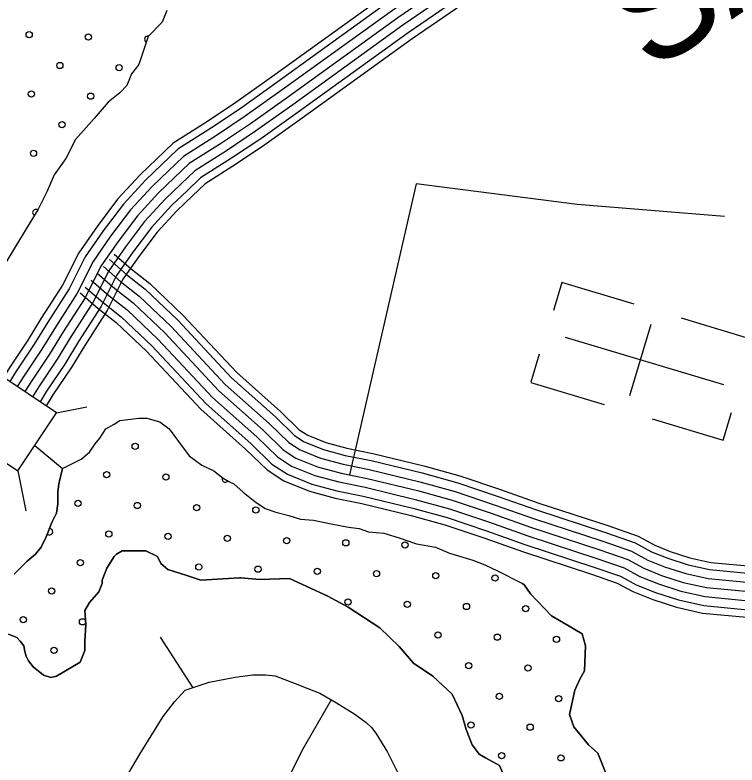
# Model space of a CAD drawing. Extents: x 1788175 to 1969470, y 584502 to 738744.
# Drawn here: x 1799805 to 1802262, y 695279 to 697831 of the extents above; entities that cross this region are included whole.
import ezdxf

# ---------------------------------------------------------------- set-up
doc = ezdxf.new("R2010")
doc.units = 0
for name, color, linetype in [('DESIGN - ROW - Right-of-Way and Easement Labels', 7, 'Continuous'), ('DESIGN - SCRATCH - User 1', 7, 'Continuous'), ('DESIGN - TRAFFIC CONTROL PERMANENT - Pavement Marking Text', 7, 'Continuous'), ('DESIGN - TRANSPORTATION - Edge of Traveled Way', 7, 'Continuous'), ('DESIGN - UTILITIES - Cable (Underground) with Text', 7, 'Continuous'), ('SURVEY - CONTOURS - Index with Text', 7, 'Continuous'), ('SURVEY - CONTOURS - Intermediate with optional Text', 7, 'Continuous'), ('SURVEY - DRAINAGE - Storm Sewer', 7, 'Continuous'), ('SURVEY - TRANSPORTATION - Roads', 7, 'Continuous')]:
    doc.layers.add(name, color=color, linetype=linetype)

msp = doc.modelspace()

# ---------------------------------------------------------------- linework, layer by layer
at = {"layer": 'DESIGN - SCRATCH - User 1'}
for points in [[(1800322, 697846.2), (1800306, 697806.3), (1800258.1, 697758.4), (1800242.1, 697710.5), (1800226.2, 697662.6), (1800202.2, 697630.7), (1800186.3, 697590.8), (1800162.3, 697566.8), (1800122.4, 697534.9), (1800074.5, 697479), (1800010.7, 697407.2), (1799978.7, 697343.3), (1799938.8, 697287.4), (1799914.9, 697231.6), (1799882.9, 697167.7), (1799843, 697103.8), (1799707.3, 696880.3), (1799651.4, 696792.5), (1799627.5, 696760.6), (1799587.6, 696736.6), (1799515.7, 696656.8), (1799483.8, 696624.9), (1799443.9, 696616.9), (1799350.5, 696584.3)], [(1799966.8, 696287.6), (1799998.7, 696303.6), (1800030.6, 696319.6), (1800058.6, 696343.5), (1800078.5, 696371.5), (1800094.5, 696391.4), (1800114.4, 696423.3), (1800142.4, 696439.3), (1800162.3, 696451.3), (1800226.2, 696459.3), (1800254.1, 696459.3), (1800298, 696447.3), (1800330, 696423.3), (1800361.9, 696379.4), (1800397.8, 696331.5), (1800441.7, 696299.6), (1800481.6, 696279.7), (1800513.6, 696255.7), (1800533.5, 696243.7), (1800549.5, 696235.7), (1800581.4, 696207.8), (1800621.3, 696175.9), (1800657.2, 696151.9), (1800693.2, 696140), (1800737.1, 696128), (1800777, 696116), (1800820.9, 696112), (1800880.7, 696100), (1800940.6, 696088.1), (1800976.5, 696084.1), (1801008.5, 696072.1), (1801060.4, 696068.1), (1801112.2, 696052.2), (1801172.1, 696032.2), (1801236, 696020.2), (1801283.9, 696000.3), (1801363.7, 695976.3), (1801403.6, 695960.4), (1801447.5, 695940.4), (1801532.2, 695896.2)], [(1799803.1, 695928.4), (1799847, 695972.3), (1799875, 695996.3), (1799894.9, 696020.2), (1799910.9, 696056.1), (1799930.8, 696104), (1799946.8, 696136), (1799950.8, 696167.9), (1799950.8, 696207.8), (1799954.8, 696235.7), (1799966.8, 696287.6)], [(1800569.4, 695916.3), (1800437.7, 695908.5), (1800389.8, 695924.4), (1800326, 695944.4), (1800302, 695964.3), (1800290, 695988.3), (1800250.1, 696008.2), (1800202.2, 696008.2), (1800170.3, 696008.2), (1800150.3, 695996.3), (1800142.4, 695988.3), (1800118.4, 695948.4), (1800102.5, 695908.5), (1800102.5, 695896.5), (1800090.5, 695868.6), (1800058.6, 695832.6), (1800042.6, 695804.7), (1800046.6, 695756.8), (1800042.6, 695700.9), (1800042.6, 695669), (1800026.6, 695629.1), (1799946.8, 695581.2), (1799926.8, 695577.2), (1799902.9, 695585.2), (1799867, 695613.1), (1799851, 695633.1), (1799843, 695649), (1799839, 695665), (1799835, 695685), (1799823.1, 695700.9), (1799811.1, 695712.9), (1799783.2, 695724.9)], [(1801558, 695091.9), (1801528.1, 695131.9), (1801484.2, 695205.9), (1801454.3, 695277.9), (1801406.4, 695303.9), (1801384.4, 695315.9), (1801360.5, 695347.9), (1801340.6, 695399.9), (1801326.7, 695447.8), (1801292.8, 695519.8), (1801226.9, 695581.8), (1801161, 695625.9), (1801113.1, 695681.9), (1801047.3, 695745.9), (1800939.4, 695815.9), (1800869.5, 695854), (1800739.7, 695914.1), (1800637.7, 695910.2), (1800573.7, 695916.3), (1800569.4, 695916.3)], [(1801532.2, 695896.2), (1801539.3, 695891.2), (1801559.2, 695861.2), (1801631.1, 695787.2), (1801685, 695755.1), (1801734.9, 695725.1), (1801746.9, 695685.1), (1801742.7, 695599.2), (1801728.7, 695573.3), (1801710.6, 695533.3), (1801692.5, 695451.4), (1801706.4, 695409.4), (1801756.3, 695347.4), (1801788.2, 695319.4), (1801818.1, 695245.5)]]:
    msp.add_lwpolyline(points, dxfattribs=at)
at = {"layer": 'DESIGN - TRAFFIC CONTROL PERMANENT - Pavement Marking Text'}
for centre in [(1799853.6, 697763.9), (1800055.2, 697756.5), (1799958.1, 697659.4), (1800159.7, 697651.9), (1799861, 697562.3), (1800062.6, 697554.9), (1799965.6, 697457.8), (1799868.5, 697360.7), (1800214.3, 696363.7), (1800117.2, 696266.7), (1800318.8, 696259.2), (1800020.1, 696169.6), (1800221.7, 696162.1), (1800423.3, 696154.7), (1800624.9, 696147.2), (1800124.7, 696065), (1800326.3, 696057.6), (1800527.9, 696050.1), (1800729.5, 696042.6), (1800931.1, 696035.2), (1801132.7, 696027.7), (1800027.6, 695968), (1800430.8, 695953), (1800632.4, 695945.6), (1800834, 695938.1), (1801035.6, 695930.6), (1801237.2, 695923.2), (1801438.9, 695915.7), (1799930.5, 695870.9), (1800938.6, 695833.6), (1801140.2, 695826.1), (1801341.8, 695818.6), (1801543.4, 695811.2), (1799833.4, 695773.8), (1800035, 695766.4), (1801244.7, 695721.6), (1801446.3, 695714.1), (1801647.9, 695706.6), (1799938, 695669.3), (1801349.2, 695617), (1801550.9, 695609.6), (1801453.8, 695512.5), (1801655.4, 695505), (1801356.7, 695415.4), (1801558.3, 695407.9), (1801461.3, 695310.9), (1801662.9, 695303.4)]:
    msp.add_circle(centre, 10.6, dxfattribs=at)
for centre, start, end in [((1800256.8, 697749), 77.6947, 242.2535), ((1799876, 697159.1), 50.578, 245.4152), ((1800520.4, 696251.7), 148.1824, 328.3914), ((1799923, 696072.5), 219.5462, 95.2239), ((1801752.5, 695602.1), 152.6408, 198.5605)]:
    msp.add_arc(centre, 10.6, start, end, dxfattribs=at)
at = {"layer": 'DESIGN - TRANSPORTATION - Edge of Traveled Way'}
for points in [[(1800322, 697846.2), (1800306, 697806.3), (1800258.1, 697758.4), (1800242.1, 697710.5), (1800226.2, 697662.6), (1800202.2, 697630.7), (1800186.3, 697590.8), (1800162.3, 697566.8), (1800122.4, 697534.9), (1800074.5, 697479), (1800010.7, 697407.2), (1799978.7, 697343.3), (1799938.8, 697287.4), (1799914.9, 697231.6), (1799882.9, 697167.7), (1799843, 697103.8), (1799707.3, 696880.3), (1799651.4, 696792.5), (1799627.5, 696760.6), (1799587.6, 696736.6), (1799515.7, 696656.8), (1799483.8, 696624.9), (1799443.9, 696616.9), (1799350.5, 696584.3)], [(1799966.8, 696287.6), (1799998.7, 696303.6), (1800030.6, 696319.6), (1800058.6, 696343.5), (1800078.5, 696371.5), (1800094.5, 696391.4), (1800114.4, 696423.3), (1800142.4, 696439.3), (1800162.3, 696451.3), (1800226.2, 696459.3), (1800254.1, 696459.3), (1800298, 696447.3), (1800330, 696423.3), (1800361.9, 696379.4), (1800397.8, 696331.5), (1800441.7, 696299.6), (1800481.6, 696279.7), (1800513.6, 696255.7), (1800533.5, 696243.7), (1800549.5, 696235.7), (1800581.4, 696207.8), (1800621.3, 696175.9), (1800657.2, 696151.9), (1800693.2, 696140), (1800737.1, 696128), (1800777, 696116), (1800820.9, 696112), (1800880.7, 696100), (1800940.6, 696088.1), (1800976.5, 696084.1), (1801008.5, 696072.1), (1801060.4, 696068.1), (1801112.2, 696052.2), (1801172.1, 696032.2), (1801236, 696020.2), (1801283.9, 696000.3), (1801363.7, 695976.3), (1801403.6, 695960.4), (1801447.5, 695940.4), (1801532.2, 695896.2)], [(1799872.7, 696366.6), (1799966.8, 696287.6)], [(1799966.8, 696287.6), (1799954.8, 696235.7), (1799950.8, 696207.8), (1799950.8, 696167.9), (1799946.8, 696136), (1799930.8, 696104), (1799910.9, 696056.1), (1799894.9, 696020.2), (1799875, 695996.3), (1799847, 695972.3), (1799803.1, 695928.4)], [(1799783.2, 695724.9), (1799811.1, 695712.9), (1799823.1, 695700.9), (1799835, 695685), (1799839, 695665), (1799843, 695649), (1799851, 695633.1), (1799867, 695613.1), (1799902.9, 695585.2), (1799926.8, 695577.2), (1799946.8, 695581.2), (1800026.6, 695629.1), (1800042.6, 695669), (1800042.6, 695700.9), (1800046.6, 695756.8), (1800042.6, 695804.7), (1800058.6, 695832.6), (1800090.5, 695868.6), (1800102.5, 695896.5), (1800102.5, 695908.5), (1800118.4, 695948.4), (1800142.4, 695988.3), (1800150.3, 695996.3), (1800170.3, 696008.2), (1800202.2, 696008.2), (1800250.1, 696008.2), (1800290, 695988.3), (1800302, 695964.3), (1800326, 695944.4), (1800389.8, 695924.4), (1800437.7, 695908.5), (1800569.4, 695916.3)], [(1800569.4, 695916.3), (1800573.7, 695916.3), (1800637.7, 695910.2), (1800739.7, 695914.1), (1800869.5, 695854), (1800939.4, 695815.9), (1801047.3, 695745.9), (1801113.1, 695681.9), (1801161, 695625.9), (1801226.9, 695581.8), (1801292.8, 695519.8), (1801326.7, 695447.8), (1801340.6, 695399.9), (1801360.5, 695347.9), (1801384.4, 695315.9), (1801406.4, 695303.9), (1801454.3, 695277.9), (1801484.2, 695205.9), (1801528.1, 695131.9), (1801558, 695091.9)], [(1801818.1, 695245.5), (1801788.2, 695319.4), (1801756.3, 695347.4), (1801706.4, 695409.4), (1801692.5, 695451.4), (1801710.6, 695533.3), (1801728.7, 695573.3), (1801742.7, 695599.2), (1801746.9, 695685.1), (1801734.9, 695725.1), (1801685, 695755.1), (1801631.1, 695787.2), (1801559.2, 695861.2), (1801539.3, 695891.2), (1801532.2, 695896.2)]]:
    msp.add_lwpolyline(points, dxfattribs=at)
at = {"layer": 'DESIGN - UTILITIES - Cable (Underground) with Text'}
for p, q in [((1801666.5, 696921.4), (1801637.8, 696825.9)), ((1801912.4, 696847.6), (1801666.5, 696921.3)), ((1802320.9, 696725), (1802073.7, 696799.2)), ((1801969.3, 696778.3), (1801896.4, 696535.3)), ((1801589, 696676.7), (1801560.5, 696581.8)), ((1801560.3, 696581.2), (1801810.1, 696506.3)), ((1802214.7, 696385), (1802243, 696479.1)), ((1801973.9, 696457.2), (1802214.7, 696384.9))]:
    msp.add_line(p, q, dxfattribs=at)
msp.add_lwpolyline([(1801676.9, 696735.1), (1802216.1, 696573.4)], dxfattribs=at)
at = {"layer": 'SURVEY - CONTOURS - Index with Text'}
for points in [[(1801600.9, 698266), (1801057, 697893.1), (1800681.5, 697622.3), (1800556.6, 697533.4), (1800460.5, 697469), (1800344, 697395.1), (1800287.5, 697341.2), (1800231.6, 697287.5), (1800154.6, 697204.5), (1800084.8, 697111.8), (1800022.1, 697021.5), (1799967.2, 696912.2), (1799895, 696799.4), (1799849.4, 696724.5), (1799787.4, 696633), (1799765.9, 696598.1)], [(1801615.4, 698244.8), (1801071.8, 697872.1), (1800696.5, 697601.4), (1800571.2, 697512.3), (1800474.5, 697447.4), (1800359.9, 697374.8), (1800305.3, 697322.6), (1800249.9, 697269.5), (1800174.4, 697188), (1800105.6, 697096.7), (1800044.3, 697008.3), (1799989.6, 696899.5), (1799916.8, 696785.8), (1799871, 696710.6), (1799809, 696619), (1799787.3, 696583.9)], [(1801633, 698219.3), (1801089.7, 697846.7), (1800714.5, 697576.2), (1800588.8, 697486.8), (1800491.4, 697421.4), (1800379.1, 697350.2), (1800326.8, 697300.2), (1800272, 697247.7), (1800198.2, 697168.1), (1800130.7, 697078.5), (1800071, 696992.4), (1800016.6, 696884.1), (1799943.1, 696769.4), (1799897.1, 696693.9), (1799835.1, 696602.2), (1799813.1, 696566.7)], [(1801650.5, 698193.7), (1801107.5, 697821.4), (1800732.6, 697551), (1800606.5, 697461.3), (1800508.4, 697395.5), (1800398.3, 697325.7), (1800348.2, 697277.8), (1800294.1, 697226), (1800222, 697148.2), (1800155.9, 697060.4), (1800097.7, 696976.5), (1800043.6, 696868.7), (1799969.4, 696753), (1799923.2, 696677.1), (1799861.1, 696585.3), (1799838.9, 696549.5)], [(1801650.5, 698193.7), (1801107.5, 697821.4), (1800732.6, 697551), (1800606.5, 697461.3), (1800508.4, 697395.5), (1800398.3, 697325.7), (1800348.2, 697277.8), (1800294.1, 697226), (1800222, 697148.2), (1800155.9, 697060.4), (1800097.7, 696976.5), (1800043.6, 696868.7), (1799969.4, 696753), (1799923.2, 696677.1), (1799861.1, 696585.3), (1799838.9, 696549.5)], [(1801668, 698168.1), (1801125.3, 697796), (1800750.6, 697525.8), (1800624.1, 697435.8), (1800525.3, 697369.5), (1800417.5, 697301.2), (1800369.7, 697255.4), (1800316.3, 697204.2), (1800245.8, 697128.2), (1800181, 697042.2), (1800124.5, 696960.7), (1800070.5, 696853.4), (1799995.7, 696736.6), (1799949.3, 696660.4), (1799887.1, 696568.5), (1799864.7, 696532.3)], [(1801685.6, 698142.6), (1801143.2, 697770.6), (1800768.7, 697500.6), (1800641.7, 697410.2), (1800542.2, 697343.5), (1800436.7, 697276.6), (1800391.1, 697233.1), (1800338.4, 697182.5), (1800269.6, 697108.3), (1800206.1, 697024), (1800151.2, 696944.8), (1800097.5, 696838), (1800022, 696720.1), (1799975.4, 696643.6), (1799913.1, 696551.6), (1799890.5, 696515)], [(1801699.5, 698122.2), (1801157.4, 697750.4), (1800783.1, 697480.5), (1800655.7, 697389.9), (1800555.7, 697322.8), (1800452, 697257.1), (1800408.2, 697215.2), (1800356, 697165.2), (1800288.6, 697092.5), (1800226.2, 697009.5), (1800172.5, 696932.1), (1800119, 696825.8), (1800042.9, 696707.1), (1799996.2, 696630.3), (1799933.9, 696538.2), (1799911.1, 696501.3)]]:
    msp.add_lwpolyline(points, dxfattribs=at)
at = {"layer": 'SURVEY - CONTOURS - Intermediate with optional Text'}
for points in [[(1800126.4, 696998.9), (1800184.5, 696948), (1800248, 696898.3), (1800359, 696792.9), (1800542.5, 696596.6), (1800691.8, 696463.5), (1800757, 696400.5), (1800789.8, 696379), (1800854.7, 696353), (1800928.9, 696332.7), (1801017.4, 696315.1), (1801190.5, 696273.1), (1801311.7, 696239.7), (1801449.9, 696193.1), (1801579.9, 696147.2), (1801815, 696070.3), (1801915.8, 696035.3), (1801971.6, 696004.8), (1802026.4, 695982.9), (1802095.7, 695960.6), (1802168.7, 695944.1), (1802322.1, 695929.7), (1802539, 695908), (1802551.9, 695906.1)], [(1800142.7, 697017.5), (1800200.3, 696967), (1800264.1, 696917), (1800376.6, 696810.3), (1800559.8, 696614.3), (1800708.6, 696481.7), (1800772.5, 696419.9), (1800801.3, 696401), (1800862.6, 696376.5), (1800934.6, 696356.8), (1801022.7, 696339.3), (1801196.7, 696297), (1801318.9, 696263.3), (1801457.9, 696216.5), (1801587.9, 696170.6), (1801822.9, 696093.7), (1801925.8, 696058), (1801982.1, 696027.2), (1802034.8, 696006.2), (1802102.2, 695984.4), (1802172.6, 695968.6), (1802324.5, 695954.3), (1802541.9, 695932.5), (1802555.4, 695930.6)], [(1800106, 696975.6), (1800164.7, 696924.1), (1800227.7, 696874.8), (1800337, 696771), (1800520.8, 696574.4), (1800670.7, 696440.8), (1800737.6, 696376.2), (1800775.4, 696351.4), (1800844.9, 696323.6), (1800921.8, 696302.6), (1801010.7, 696284.8), (1801182.8, 696243.1), (1801302.6, 696210), (1801439.8, 696163.8), (1801569.9, 696117.9), (1801805.1, 696040.9), (1801903.2, 696006.9), (1801958.3, 695976.7), (1802015.9, 695953.7), (1802087.5, 695930.6), (1802163.8, 695913.4), (1802319.1, 695898.8), (1802535.2, 695877.2), (1802536.6, 695877)], [(1800085.5, 696952.3), (1800144.9, 696900.3), (1800207.4, 696851.3), (1800315, 696749.2), (1800499.1, 696552.2), (1800649.6, 696418.1), (1800718.1, 696351.9), (1800761, 696323.7), (1800835, 696294.2), (1800914.7, 696272.4), (1801004, 696254.6), (1801175, 696213.1), (1801293.5, 696180.4), (1801429.6, 696134.5), (1801560, 696088.5), (1801795.2, 696011.5), (1801890.5, 695978.4), (1801945.1, 695948.6), (1802005.4, 695924.5), (1802079.3, 695900.7), (1802158.9, 695882.8), (1802316.1, 695868), (1802517.4, 695847.8)], [(1800085.5, 696952.3), (1800144.9, 696900.3), (1800207.4, 696851.3), (1800315, 696749.2), (1800499.1, 696552.2), (1800649.6, 696418.1), (1800718.1, 696351.9), (1800761, 696323.7), (1800835, 696294.2), (1800914.7, 696272.4), (1801004, 696254.6), (1801175, 696213.1), (1801293.5, 696180.4), (1801429.6, 696134.5), (1801560, 696088.5), (1801795.2, 696011.5), (1801890.5, 695978.4), (1801945.1, 695948.6), (1802005.4, 695924.5), (1802079.3, 695900.7), (1802158.9, 695882.8), (1802316.1, 695868), (1802517.4, 695847.8)], [(1800065.1, 696929), (1800125.1, 696876.4), (1800187.1, 696827.8), (1800293, 696727.3), (1800477.4, 696530), (1800628.6, 696395.4), (1800698.7, 696327.6), (1800746.6, 696296.1), (1800825.1, 696264.7), (1800907.5, 696242.2), (1800997.3, 696224.3), (1801167.2, 696183.1), (1801284.4, 696150.7), (1801419.5, 696105.2), (1801550, 696059.2), (1801785.3, 695982.1), (1801877.9, 695950), (1801931.9, 695920.5), (1801994.9, 695895.3), (1802071.1, 695870.8), (1802154.1, 695852.1), (1802313.1, 695837.1), (1802505.6, 695817.9)], [(1800044.7, 696905.6), (1800105.3, 696852.5), (1800166.9, 696804.3), (1800271, 696705.5), (1800455.8, 696507.8), (1800607.5, 696372.6), (1800679.2, 696303.3), (1800732.2, 696268.5), (1800815.2, 696235.3), (1800900.4, 696212), (1800990.6, 696194), (1801159.4, 696153.1), (1801275.4, 696121.1), (1801409.4, 696075.9), (1801540, 696029.8), (1801775.4, 695952.8), (1801865.3, 695921.6), (1801918.6, 695892.4), (1801984.4, 695866.2), (1802062.9, 695840.8), (1802149.2, 695821.4), (1802310.1, 695806.3), (1802501.1, 695787.2)], [(1800027.7, 696886.3), (1800088.9, 696832.7), (1800150, 696784.8), (1800252.7, 696687.4), (1800437.8, 696489.4), (1800590, 696353.8), (1800663.1, 696283.1), (1800720.3, 696245.6), (1800807, 696210.9), (1800894.5, 696186.9), (1800985.1, 696168.9), (1801153, 696128.2), (1801267.8, 696096.5), (1801401, 696051.6), (1801531.7, 696005.5), (1801767.2, 695928.4), (1801854.8, 695898), (1801907.7, 695869), (1801975.7, 695841.9), (1802056.2, 695816), (1802145.1, 695796), (1802307.6, 695780.7), (1802501, 695761.3)]]:
    msp.add_lwpolyline(points, dxfattribs=at)
at = {"layer": 'SURVEY - DRAINAGE - Storm Sewer'}
for p, q in [((1799946.7, 696477.6), (1800050, 696498.3)), ((1799814.9, 696279.9), (1799842.1, 696143.8))]:
    msp.add_line(p, q, dxfattribs=at)
msp.add_lwpolyline([(1799749, 696609.4), (1799617.2, 696411.7), (1799814.9, 696279.9), (1799946.7, 696477.6)], close=True, dxfattribs=at)
at = {"layer": 'SURVEY - TRANSPORTATION - Roads'}
for points in [[(1802219.3, 697145), (1801718.1, 697186.9), (1801170.8, 697257), (1800943.3, 696266.7)], [(1800299.7, 695714.6), (1800410.3, 695542.2)], [(1800121.2, 695131.1), (1800229.9, 695315.5), (1800310.1, 695443.7), (1800348.4, 695494.3), (1800384.8, 695533.3), (1800466, 695561.5), (1800555, 695578.3), (1800614.2, 695585.6), (1800658.6, 695585.6), (1800690.6, 695582.4), (1800758.7, 695556.8), (1800802.2, 695539.6), (1800842.4, 695523.3), (1800899.2, 695490.6), (1800961.9, 695452.1), (1801000.3, 695423.3), (1801018.5, 695407.2), (1801033.6, 695388), (1801073, 695323.2), (1801144.2, 695180.2)], [(1800879.8, 695498.4), (1800782.2, 695330.1), (1800736.6, 695235.2)]]:
    msp.add_lwpolyline(points, dxfattribs=at)

# ---------------------------------------------------------------- texts
at = {"layer": 'DESIGN - ROW - Right-of-Way and Easement Labels'}
msp.add_text('SAUND', height=370, rotation=34.1599, dxfattribs=at).set_placement((1801970, 697629.4))

doc.saveas('drawing.dxf')
